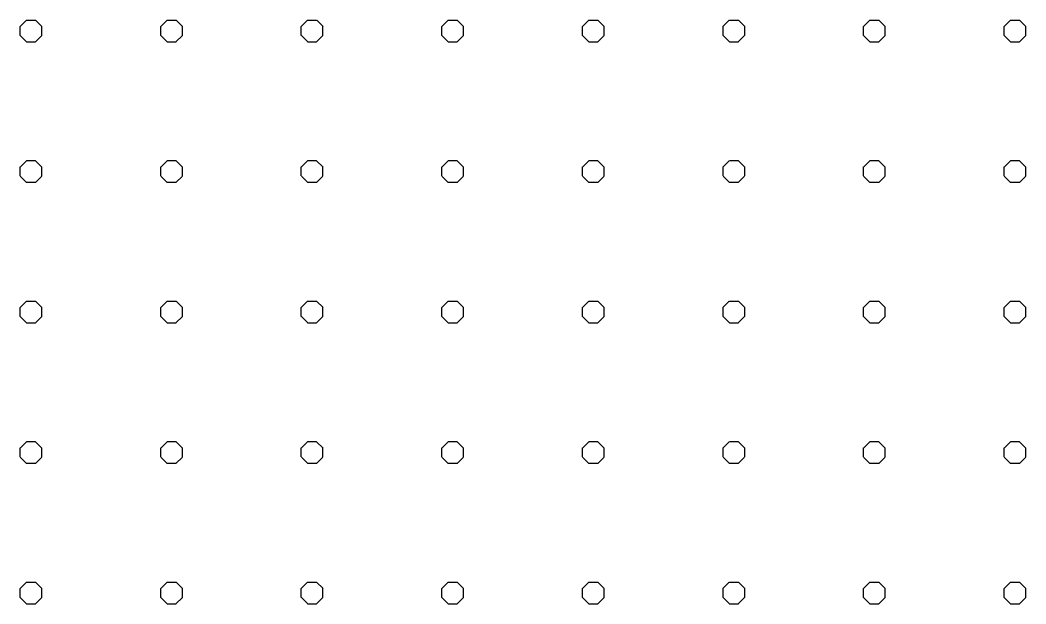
# Model space of a CAD drawing. Extents: x 427903 to 430077, y 4477233 to 4480385.
# Drawn here: x 428490.5 to 428705.2, y 4479293.4 to 4479418 of the extents above; entities that cross this region are included whole.
import ezdxf

# ---------------------------------------------------------------- set-up
doc = ezdxf.new("R2010")
doc.units = 0
doc.layers.add('TR_OZELMAHSUL', color=7, linetype='Continuous')

msp = doc.modelspace()

# ---------------------------------------------------------------- linework, layer by layer
at = {"layer": 'TR_OZELMAHSUL'}
for p, q in [((428490.53, 4479416.65), (428491.89, 4479418)), ((428490.54, 4479414.75), (428490.54, 4479416.66)), ((428491.9, 4479418.02), (428493.82, 4479418.02)), ((428495.18, 4479416.64), (428493.83, 4479418)), ((428495.17, 4479414.75), (428495.17, 4479416.66)), ((428520.53, 4479416.65), (428521.89, 4479418)), ((428520.54, 4479414.75), (428520.54, 4479416.66)), ((428521.9, 4479418.02), (428523.82, 4479418.02)), ((428525.18, 4479416.64), (428523.83, 4479418)), ((428525.17, 4479414.75), (428525.17, 4479416.66)), ((428550.53, 4479416.65), (428551.89, 4479418)), ((428550.54, 4479414.75), (428550.54, 4479416.66)), ((428551.9, 4479418.02), (428553.82, 4479418.02)), ((428555.18, 4479416.64), (428553.83, 4479418)), ((428555.17, 4479414.75), (428555.17, 4479416.66)), ((428580.53, 4479416.65), (428581.88, 4479418)), ((428580.54, 4479414.75), (428580.54, 4479416.66)), ((428581.9, 4479418.02), (428583.82, 4479418.02)), ((428585.18, 4479416.64), (428583.83, 4479418)), ((428585.17, 4479414.75), (428585.17, 4479416.66)), ((428610.53, 4479416.65), (428611.88, 4479418)), ((428610.54, 4479414.75), (428610.54, 4479416.66)), ((428611.9, 4479418.02), (428613.82, 4479418.02)), ((428615.18, 4479416.64), (428613.82, 4479418)), ((428615.17, 4479414.75), (428615.17, 4479416.66)), ((428640.53, 4479416.64), (428641.88, 4479418)), ((428640.54, 4479414.75), (428640.54, 4479416.66)), ((428641.9, 4479418.02), (428643.82, 4479418.02)), ((428645.18, 4479416.64), (428643.82, 4479418)), ((428645.17, 4479414.75), (428645.17, 4479416.66)), ((428670.53, 4479416.64), (428671.88, 4479418)), ((428670.54, 4479414.75), (428670.54, 4479416.66)), ((428671.9, 4479418.02), (428673.82, 4479418.02)), ((428675.18, 4479416.64), (428673.82, 4479418)), ((428675.17, 4479414.75), (428675.17, 4479416.66)), ((428700.53, 4479416.64), (428701.88, 4479418)), ((428700.54, 4479414.75), (428700.54, 4479416.66)), ((428701.9, 4479418.02), (428703.82, 4479418.02)), ((428705.18, 4479416.64), (428703.82, 4479418)), ((428705.17, 4479414.75), (428705.17, 4479416.66)), ((428491.91, 4479413.37), (428490.56, 4479414.73)), ((428493.8, 4479413.38), (428495.16, 4479414.73)), ((428521.91, 4479413.37), (428520.56, 4479414.73)), ((428523.8, 4479413.38), (428525.16, 4479414.73)), ((428551.91, 4479413.37), (428550.56, 4479414.73)), ((428553.8, 4479413.38), (428555.16, 4479414.73)), ((428581.91, 4479413.37), (428580.56, 4479414.73)), ((428583.8, 4479413.38), (428585.15, 4479414.73)), ((428611.91, 4479413.37), (428610.55, 4479414.73)), ((428613.8, 4479413.38), (428615.15, 4479414.73)), ((428641.91, 4479413.37), (428640.55, 4479414.73)), ((428643.8, 4479413.37), (428645.15, 4479414.73)), ((428671.91, 4479413.37), (428670.55, 4479414.73)), ((428673.8, 4479413.37), (428675.15, 4479414.73)), ((428701.91, 4479413.37), (428700.55, 4479414.73)), ((428703.8, 4479413.37), (428705.15, 4479414.73)), ((428491.9, 4479413.39), (428493.82, 4479413.39)), ((428491.9, 4479413.39), (428493.82, 4479413.39)), ((428521.9, 4479413.39), (428523.82, 4479413.39)), ((428521.9, 4479413.39), (428523.82, 4479413.39)), ((428551.9, 4479413.39), (428553.82, 4479413.39)), ((428551.9, 4479413.39), (428553.82, 4479413.39)), ((428581.9, 4479413.39), (428583.82, 4479413.39)), ((428581.9, 4479413.39), (428583.82, 4479413.39)), ((428611.9, 4479413.39), (428613.82, 4479413.39)), ((428611.9, 4479413.39), (428613.82, 4479413.39)), ((428641.9, 4479413.39), (428643.82, 4479413.39)), ((428641.9, 4479413.39), (428643.82, 4479413.39)), ((428671.9, 4479413.39), (428673.82, 4479413.39)), ((428671.9, 4479413.39), (428673.82, 4479413.39)), ((428701.9, 4479413.39), (428703.82, 4479413.39)), ((428701.9, 4479413.39), (428703.82, 4479413.39)), ((428490.53, 4479386.65), (428491.89, 4479388)), ((428490.54, 4479384.75), (428490.54, 4479386.66)), ((428491.9, 4479388.02), (428493.82, 4479388.02)), ((428491.9, 4479388.02), (428493.82, 4479388.02)), ((428495.18, 4479386.64), (428493.83, 4479388)), ((428495.17, 4479384.75), (428495.17, 4479386.66)), ((428520.53, 4479386.65), (428521.89, 4479388)), ((428520.54, 4479384.75), (428520.54, 4479386.66)), ((428521.9, 4479388.02), (428523.82, 4479388.02)), ((428521.9, 4479388.02), (428523.82, 4479388.02)), ((428525.18, 4479386.64), (428523.82, 4479388)), ((428525.17, 4479384.75), (428525.17, 4479386.66)), ((428550.53, 4479386.65), (428551.89, 4479388)), ((428550.54, 4479384.75), (428550.54, 4479386.66)), ((428551.9, 4479388.02), (428553.82, 4479388.02)), ((428551.9, 4479388.02), (428553.82, 4479388.02)), ((428555.18, 4479386.64), (428553.82, 4479388)), ((428555.17, 4479384.75), (428555.17, 4479386.66)), ((428580.53, 4479386.65), (428581.88, 4479388)), ((428580.54, 4479384.75), (428580.54, 4479386.66)), ((428581.9, 4479388.02), (428583.82, 4479388.02)), ((428581.9, 4479388.02), (428583.82, 4479388.02)), ((428585.18, 4479386.64), (428583.82, 4479388)), ((428585.17, 4479384.75), (428585.17, 4479386.66)), ((428610.53, 4479386.65), (428611.88, 4479388)), ((428610.54, 4479384.75), (428610.54, 4479386.66)), ((428611.9, 4479388.02), (428613.82, 4479388.02)), ((428611.9, 4479388.02), (428613.82, 4479388.02)), ((428615.18, 4479386.64), (428613.82, 4479388)), ((428615.17, 4479384.75), (428615.17, 4479386.66)), ((428640.53, 4479386.65), (428641.88, 4479388)), ((428640.54, 4479384.75), (428640.54, 4479386.66)), ((428641.9, 4479388.02), (428643.82, 4479388.02)), ((428641.9, 4479388.02), (428643.82, 4479388.02)), ((428645.18, 4479386.64), (428643.82, 4479388)), ((428645.17, 4479384.75), (428645.17, 4479386.66)), ((428670.53, 4479386.64), (428671.88, 4479388)), ((428670.54, 4479384.75), (428670.54, 4479386.66)), ((428671.9, 4479388.02), (428673.82, 4479388.02)), ((428671.9, 4479388.02), (428673.82, 4479388.02)), ((428675.18, 4479386.64), (428673.82, 4479388)), ((428675.17, 4479384.75), (428675.17, 4479386.66)), ((428700.53, 4479386.64), (428701.88, 4479388)), ((428700.54, 4479384.75), (428700.54, 4479386.66)), ((428701.9, 4479388.02), (428703.82, 4479388.02)), ((428701.9, 4479388.02), (428703.82, 4479388.02)), ((428705.18, 4479386.64), (428703.82, 4479388)), ((428705.17, 4479384.75), (428705.17, 4479386.66)), ((428491.91, 4479383.37), (428490.56, 4479384.73)), ((428493.8, 4479383.38), (428495.16, 4479384.73)), ((428521.91, 4479383.37), (428520.55, 4479384.73)), ((428523.8, 4479383.38), (428525.16, 4479384.73)), ((428551.91, 4479383.37), (428550.55, 4479384.73)), ((428553.8, 4479383.38), (428555.16, 4479384.73)), ((428581.91, 4479383.37), (428580.55, 4479384.73)), ((428583.8, 4479383.38), (428585.15, 4479384.73)), ((428611.91, 4479383.37), (428610.55, 4479384.73)), ((428613.8, 4479383.38), (428615.15, 4479384.73)), ((428641.91, 4479383.37), (428640.55, 4479384.73)), ((428643.8, 4479383.38), (428645.15, 4479384.73)), ((428671.91, 4479383.37), (428670.55, 4479384.73)), ((428673.8, 4479383.37), (428675.15, 4479384.73)), ((428701.91, 4479383.37), (428700.55, 4479384.73)), ((428703.8, 4479383.37), (428705.15, 4479384.73)), ((428491.9, 4479383.39), (428493.82, 4479383.39)), ((428491.9, 4479383.39), (428493.82, 4479383.39)), ((428521.9, 4479383.39), (428523.82, 4479383.39)), ((428521.9, 4479383.39), (428523.82, 4479383.39)), ((428551.9, 4479383.39), (428553.82, 4479383.39)), ((428551.9, 4479383.39), (428553.82, 4479383.39)), ((428581.9, 4479383.39), (428583.82, 4479383.39)), ((428581.9, 4479383.39), (428583.82, 4479383.39)), ((428611.9, 4479383.39), (428613.82, 4479383.39)), ((428611.9, 4479383.39), (428613.82, 4479383.39)), ((428641.9, 4479383.39), (428643.82, 4479383.39)), ((428641.9, 4479383.39), (428643.82, 4479383.39)), ((428671.9, 4479383.39), (428673.82, 4479383.39)), ((428671.9, 4479383.39), (428673.82, 4479383.39)), ((428701.9, 4479383.39), (428703.82, 4479383.39)), ((428701.9, 4479383.39), (428703.82, 4479383.39)), ((428491.9, 4479358.02), (428493.82, 4479358.02)), ((428521.9, 4479358.02), (428523.82, 4479358.02)), ((428551.9, 4479358.02), (428553.82, 4479358.02)), ((428581.9, 4479358.02), (428583.82, 4479358.02)), ((428611.9, 4479358.02), (428613.82, 4479358.02)), ((428641.9, 4479358.02), (428643.82, 4479358.02)), ((428671.9, 4479358.02), (428673.82, 4479358.02)), ((428701.9, 4479358.02), (428703.82, 4479358.02)), ((428490.53, 4479356.65), (428491.89, 4479358)), ((428490.54, 4479354.75), (428490.54, 4479356.66)), ((428495.18, 4479356.65), (428493.82, 4479358)), ((428495.17, 4479354.75), (428495.17, 4479356.66)), ((428520.53, 4479356.65), (428521.89, 4479358)), ((428520.54, 4479354.75), (428520.54, 4479356.66)), ((428525.18, 4479356.65), (428523.82, 4479358)), ((428525.17, 4479354.75), (428525.17, 4479356.66)), ((428550.53, 4479356.65), (428551.89, 4479358)), ((428550.54, 4479354.75), (428550.54, 4479356.66)), ((428555.18, 4479356.65), (428553.82, 4479358)), ((428555.17, 4479354.75), (428555.17, 4479356.66)), ((428580.53, 4479356.65), (428581.88, 4479358)), ((428580.54, 4479354.75), (428580.54, 4479356.66)), ((428585.18, 4479356.65), (428583.82, 4479358)), ((428585.17, 4479354.75), (428585.17, 4479356.66)), ((428610.53, 4479356.65), (428611.88, 4479358)), ((428610.54, 4479354.75), (428610.54, 4479356.66)), ((428615.18, 4479356.65), (428613.82, 4479358)), ((428615.17, 4479354.75), (428615.17, 4479356.66)), ((428640.53, 4479356.65), (428641.88, 4479358)), ((428640.54, 4479354.75), (428640.54, 4479356.66)), ((428645.18, 4479356.65), (428643.82, 4479358)), ((428645.17, 4479354.75), (428645.17, 4479356.66)), ((428670.53, 4479356.64), (428671.88, 4479358)), ((428670.54, 4479354.75), (428670.54, 4479356.66)), ((428675.18, 4479356.65), (428673.82, 4479358)), ((428675.17, 4479354.75), (428675.17, 4479356.66)), ((428700.53, 4479356.64), (428701.88, 4479358)), ((428700.54, 4479354.75), (428700.54, 4479356.66)), ((428705.18, 4479356.65), (428703.82, 4479358)), ((428705.17, 4479354.75), (428705.17, 4479356.66)), ((428491.91, 4479353.38), (428490.55, 4479354.73)), ((428493.8, 4479353.38), (428495.16, 4479354.73)), ((428521.91, 4479353.38), (428520.55, 4479354.73)), ((428523.8, 4479353.38), (428525.16, 4479354.73)), ((428551.91, 4479353.38), (428550.55, 4479354.73)), ((428553.8, 4479353.38), (428555.16, 4479354.73)), ((428581.91, 4479353.38), (428580.55, 4479354.73)), ((428583.8, 4479353.38), (428585.15, 4479354.73)), ((428611.91, 4479353.38), (428610.55, 4479354.73)), ((428613.8, 4479353.38), (428615.15, 4479354.73)), ((428641.91, 4479353.38), (428640.55, 4479354.73)), ((428643.8, 4479353.38), (428645.15, 4479354.73)), ((428671.91, 4479353.38), (428670.55, 4479354.73)), ((428673.8, 4479353.37), (428675.15, 4479354.73)), ((428701.91, 4479353.38), (428700.55, 4479354.73)), ((428703.8, 4479353.37), (428705.15, 4479354.73)), ((428491.9, 4479353.39), (428493.82, 4479353.39)), ((428521.9, 4479353.39), (428523.82, 4479353.39)), ((428551.9, 4479353.39), (428553.82, 4479353.39)), ((428581.9, 4479353.39), (428583.82, 4479353.39)), ((428611.9, 4479353.39), (428613.82, 4479353.39)), ((428641.9, 4479353.39), (428643.82, 4479353.39)), ((428671.9, 4479353.39), (428673.82, 4479353.39)), ((428701.9, 4479353.39), (428703.82, 4479353.39)), ((428490.53, 4479326.65), (428491.89, 4479328)), ((428491.9, 4479328.02), (428493.82, 4479328.02)), ((428495.18, 4479326.65), (428493.82, 4479328)), ((428520.53, 4479326.65), (428521.89, 4479328)), ((428521.9, 4479328.02), (428523.82, 4479328.02)), ((428525.18, 4479326.65), (428523.82, 4479328)), ((428550.53, 4479326.65), (428551.89, 4479328)), ((428551.9, 4479328.02), (428553.82, 4479328.02)), ((428555.18, 4479326.65), (428553.82, 4479328)), ((428580.53, 4479326.65), (428581.88, 4479328)), ((428581.9, 4479328.02), (428583.82, 4479328.02)), ((428585.18, 4479326.65), (428583.82, 4479328)), ((428610.53, 4479326.65), (428611.88, 4479328)), ((428611.9, 4479328.02), (428613.82, 4479328.02)), ((428615.18, 4479326.65), (428613.82, 4479328)), ((428640.53, 4479326.65), (428641.88, 4479328)), ((428641.9, 4479328.02), (428643.82, 4479328.02)), ((428645.18, 4479326.65), (428643.82, 4479328)), ((428670.53, 4479326.64), (428671.88, 4479328)), ((428671.9, 4479328.02), (428673.82, 4479328.02)), ((428675.18, 4479326.65), (428673.82, 4479328)), ((428700.53, 4479326.64), (428701.88, 4479328)), ((428701.9, 4479328.02), (428703.82, 4479328.02)), ((428705.18, 4479326.65), (428703.82, 4479328)), ((428490.54, 4479324.75), (428490.54, 4479326.66)), ((428495.17, 4479324.75), (428495.17, 4479326.66)), ((428520.54, 4479324.75), (428520.54, 4479326.66)), ((428525.17, 4479324.75), (428525.17, 4479326.66)), ((428550.54, 4479324.75), (428550.54, 4479326.66)), ((428555.17, 4479324.75), (428555.17, 4479326.66)), ((428580.54, 4479324.75), (428580.54, 4479326.66)), ((428585.17, 4479324.75), (428585.17, 4479326.66)), ((428610.54, 4479324.75), (428610.54, 4479326.66)), ((428615.17, 4479324.75), (428615.17, 4479326.66)), ((428640.54, 4479324.75), (428640.54, 4479326.66)), ((428645.17, 4479324.75), (428645.17, 4479326.66)), ((428670.54, 4479324.75), (428670.54, 4479326.66)), ((428675.17, 4479324.75), (428675.17, 4479326.66)), ((428700.54, 4479324.75), (428700.54, 4479326.66)), ((428705.17, 4479324.75), (428705.17, 4479326.66)), ((428491.91, 4479323.38), (428490.55, 4479324.73)), ((428493.8, 4479323.38), (428495.16, 4479324.73)), ((428521.91, 4479323.38), (428520.55, 4479324.73)), ((428523.8, 4479323.38), (428525.16, 4479324.73)), ((428551.91, 4479323.38), (428550.55, 4479324.73)), ((428553.8, 4479323.38), (428555.16, 4479324.73)), ((428581.91, 4479323.38), (428580.55, 4479324.73)), ((428583.8, 4479323.38), (428585.15, 4479324.73)), ((428611.91, 4479323.38), (428610.55, 4479324.73)), ((428613.8, 4479323.38), (428615.15, 4479324.73)), ((428641.91, 4479323.38), (428640.55, 4479324.73)), ((428643.8, 4479323.38), (428645.15, 4479324.73)), ((428671.91, 4479323.38), (428670.55, 4479324.73)), ((428673.8, 4479323.37), (428675.15, 4479324.73)), ((428701.91, 4479323.38), (428700.55, 4479324.73)), ((428703.8, 4479323.37), (428705.15, 4479324.73)), ((428491.9, 4479323.39), (428493.82, 4479323.39)), ((428521.9, 4479323.39), (428523.82, 4479323.39)), ((428551.9, 4479323.39), (428553.82, 4479323.39)), ((428581.9, 4479323.39), (428583.82, 4479323.39)), ((428611.9, 4479323.39), (428613.82, 4479323.39)), ((428641.9, 4479323.39), (428643.82, 4479323.39)), ((428671.9, 4479323.39), (428673.82, 4479323.39)), ((428701.9, 4479323.39), (428703.82, 4479323.39)), ((428490.53, 4479296.65), (428491.89, 4479298)), ((428491.9, 4479298.02), (428493.82, 4479298.02)), ((428495.18, 4479296.65), (428493.82, 4479298)), ((428520.53, 4479296.65), (428521.89, 4479298)), ((428521.9, 4479298.02), (428523.82, 4479298.02)), ((428525.18, 4479296.65), (428523.82, 4479298)), ((428550.53, 4479296.65), (428551.89, 4479298)), ((428551.9, 4479298.02), (428553.82, 4479298.02)), ((428555.18, 4479296.65), (428553.82, 4479298)), ((428580.53, 4479296.65), (428581.88, 4479298)), ((428581.9, 4479298.02), (428583.82, 4479298.02)), ((428585.18, 4479296.65), (428583.82, 4479298)), ((428610.53, 4479296.65), (428611.88, 4479298)), ((428611.9, 4479298.02), (428613.82, 4479298.02)), ((428615.18, 4479296.65), (428613.82, 4479298)), ((428640.53, 4479296.65), (428641.88, 4479298)), ((428641.9, 4479298.02), (428643.82, 4479298.02)), ((428645.18, 4479296.65), (428643.82, 4479298)), ((428670.53, 4479296.65), (428671.88, 4479298)), ((428671.9, 4479298.02), (428673.82, 4479298.02)), ((428675.18, 4479296.65), (428673.82, 4479298)), ((428700.53, 4479296.64), (428701.88, 4479298)), ((428701.9, 4479298.02), (428703.82, 4479298.02)), ((428705.18, 4479296.65), (428703.82, 4479298)), ((428490.54, 4479294.75), (428490.54, 4479296.66)), ((428495.17, 4479294.75), (428495.17, 4479296.66)), ((428520.54, 4479294.75), (428520.54, 4479296.66)), ((428525.17, 4479294.75), (428525.17, 4479296.66)), ((428550.54, 4479294.75), (428550.54, 4479296.66)), ((428555.17, 4479294.75), (428555.17, 4479296.66)), ((428580.54, 4479294.75), (428580.54, 4479296.66)), ((428585.17, 4479294.75), (428585.17, 4479296.66)), ((428610.54, 4479294.75), (428610.54, 4479296.66)), ((428615.17, 4479294.75), (428615.17, 4479296.66)), ((428640.54, 4479294.75), (428640.54, 4479296.66)), ((428645.17, 4479294.75), (428645.17, 4479296.66)), ((428670.54, 4479294.75), (428670.54, 4479296.66)), ((428675.17, 4479294.75), (428675.17, 4479296.66)), ((428700.54, 4479294.75), (428700.54, 4479296.66)), ((428705.17, 4479294.75), (428705.17, 4479296.66)), ((428491.91, 4479293.38), (428490.55, 4479294.73)), ((428493.8, 4479293.38), (428495.16, 4479294.73)), ((428521.91, 4479293.38), (428520.55, 4479294.73)), ((428523.8, 4479293.38), (428525.16, 4479294.73)), ((428551.91, 4479293.38), (428550.55, 4479294.73)), ((428553.8, 4479293.38), (428555.16, 4479294.73)), ((428581.91, 4479293.38), (428580.55, 4479294.73)), ((428583.8, 4479293.38), (428585.15, 4479294.73)), ((428611.91, 4479293.38), (428610.55, 4479294.73)), ((428613.8, 4479293.38), (428615.15, 4479294.73)), ((428641.91, 4479293.38), (428640.55, 4479294.73)), ((428643.8, 4479293.38), (428645.15, 4479294.73)), ((428671.91, 4479293.38), (428670.55, 4479294.73)), ((428673.8, 4479293.38), (428675.15, 4479294.73)), ((428701.91, 4479293.38), (428700.55, 4479294.73)), ((428703.8, 4479293.37), (428705.15, 4479294.73)), ((428491.9, 4479293.39), (428493.82, 4479293.39)), ((428521.9, 4479293.39), (428523.82, 4479293.39)), ((428551.9, 4479293.39), (428553.82, 4479293.39)), ((428581.9, 4479293.39), (428583.82, 4479293.39)), ((428611.9, 4479293.39), (428613.82, 4479293.39)), ((428641.9, 4479293.39), (428643.82, 4479293.39)), ((428671.9, 4479293.39), (428673.82, 4479293.39)), ((428701.9, 4479293.39), (428703.82, 4479293.39))]:
    msp.add_line(p, q, dxfattribs=at)

doc.saveas('drawing.dxf')
